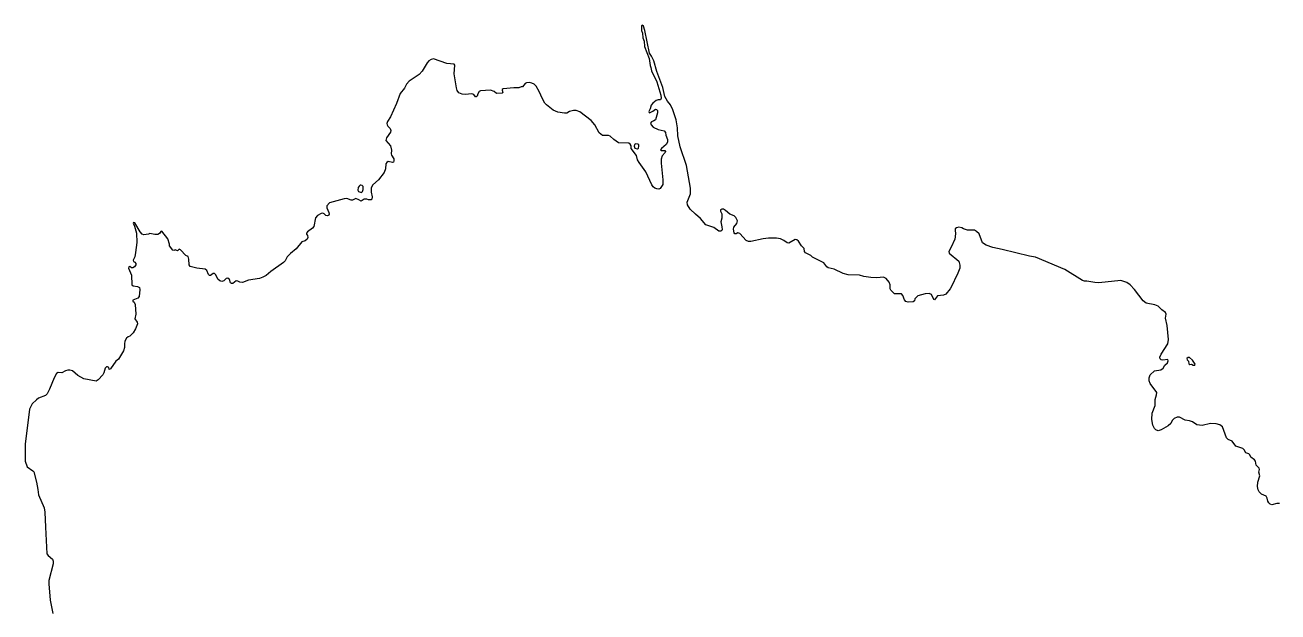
# Model space of a CAD drawing. Extents: x 369010 to 735936, y 6377141 to 6616555.
# Drawn here: x 449254 to 457795, y 6542218 to 6546215 of the extents above; entities that cross this region are included whole.
import ezdxf

# ---------------------------------------------------------------- set-up
doc = ezdxf.new("R2010")
doc.units = 0
doc.header["$LTSCALE"] = 40
doc.layers.add('3', color=7, linetype='Continuous', lineweight=13)

msp = doc.modelspace()

# ---------------------------------------------------------------- linework, layer by layer
at = {"layer": '3'}
for points in [[(453895.72, 6544855.29), (453859.47, 6544898.49), (453824.72, 6544925.96), (453788.14, 6544960.72), (453769.44, 6544990.51), (453768.28, 6545009.38), (453789.63, 6545064.82), (453789.3, 6545103.05), (453762.82, 6545257.47), (453720.12, 6545384.9), (453704.73, 6545460.04), (453701.91, 6545514.66), (453693.47, 6545568.78), (453670.47, 6545637.63), (453653.58, 6545672.38), (453632.73, 6545697.71), (453614.19, 6545728.32), (453600.62, 6545789.23), (453559.91, 6545897.64), (453539.55, 6545971.62), (453524.49, 6546003.89), (453511.42, 6546022.76), (453479.64, 6546178.83), (453469.88, 6546206.96), (453460.11, 6546214.91), (453455.97, 6546208.95), (453456.97, 6546178.83), (453463.59, 6546159.96), (453466.07, 6546128.35), (453473.35, 6546106.17), (453477.65, 6546067.94), (453509.43, 6545987.17), (453515.72, 6545938.51), (453520.85, 6545927.09), (453524.66, 6545904.26), (453560.41, 6545828.79), (453587.55, 6545738.09), (453590.69, 6545717.24), (453585.07, 6545706.48), (453570.01, 6545705.32), (453556.93, 6545700.19), (453534.26, 6545683.8), (453522.17, 6545669.57), (453516.22, 6545644.25), (453506.45, 6545626.54), (453507.94, 6545619.26), (453511.42, 6545616.77), (453534.59, 6545627.86), (453551.3, 6545642.92), (453559.25, 6545640.11), (453564.21, 6545632), (453565.21, 6545618.1), (453551.97, 6545570.27), (453540.21, 6545561.83), (453523.83, 6545556.37), (453518.7, 6545547.59), (453521.02, 6545536.51), (453535.91, 6545519.79), (453570.67, 6545503.9), (453611.55, 6545494.14), (453618.83, 6545483.71), (453621.31, 6545465.17), (453634.55, 6545436.71), (453633.23, 6545418.34), (453623.96, 6545402.28), (453591.69, 6545374.15), (453585.73, 6545364.55), (453589.87, 6545360.24), (453616.18, 6545361.07), (453619.99, 6545354.12), (453618.17, 6545346.01), (453595.99, 6545323.83), (453590.03, 6545301.99), (453589.37, 6545274.84), (453602.11, 6545161.47), (453601.62, 6545128.87), (453584.57, 6545102.39), (453574.14, 6545097.59), (453560.9, 6545098.91), (453547, 6545104.54), (453536.9, 6545113.97), (453526.81, 6545127.88), (453484.94, 6545215.76)], [(453484.94, 6545215.76), (453439.42, 6545279.97), (453429.66, 6545297.35), (453422.54, 6545327.31), (453386.46, 6545374.15), (453386.13, 6545392.35), (453378.35, 6545403.77), (453369.08, 6545410.72), (453300.07, 6545413.2), (453267.79, 6545435.71), (453243.63, 6545458.72), (453231.05, 6545462.19), (453190.84, 6545461.86), (453168.16, 6545480.9), (453138.04, 6545536.17), (453113.88, 6545565.3), (453035.1, 6545624.39), (453011.43, 6545633.49), (452993.72, 6545633.49), (452965.09, 6545626.21), (452947.05, 6545614.62), (452930.99, 6545614.62), (452886.14, 6545622.4), (452854.86, 6545635.15), (452807.53, 6545671.06), (452797.43, 6545682.81), (452780.72, 6545712.44), (452758.54, 6545762.75), (452737.19, 6545799.33), (452724.28, 6545813.56), (452709.72, 6545820.18), (452693.66, 6545822.83), (452672.15, 6545822.5), (452663.21, 6545817.03), (452645.5, 6545794.69), (452634.91, 6545794.69), (452619.18, 6545787.74), (452586.25, 6545787.74), (452514.09, 6545780.79), (452507.47, 6545776.98), (452506.48, 6545771.02), (452511.61, 6545755.8), (452506.15, 6545750.34), (452468.74, 6545749.51), (452451.03, 6545761.43), (452428.03, 6545771.19), (452359.01, 6545767.22), (452350.74, 6545762.42), (452340.64, 6545747.19), (452335.18, 6545731.47), (452328.89, 6545725.68), (452323.93, 6545726.67), (452312.51, 6545741.9), (452300.76, 6545747.52), (452255.08, 6545741.23), (452234.88, 6545744.05), (452210.22, 6545753.48), (452200.46, 6545769.37), (452195.33, 6545788.57), (452179.77, 6545881.91), (452184.57, 6545941.33), (452180.1, 6545948.78), (452130.29, 6545953.91), (452037.77, 6545984.19), (452023.54, 6545981.38), (452007.48, 6545970.95), (451995.9, 6545958.38), (451961.97, 6545901.44), (451941.61, 6545878.77), (451873.09, 6545832.26), (451855.38, 6545812.07), (451841.32, 6545784.6), (451812.19, 6545748.19), (451787.2, 6545681.82), (451745.32, 6545590.79), (451725.13, 6545559.18), (451720.17, 6545545.61), (451721.66, 6545534.85), (451726.79, 6545525.42), (451742.84, 6545510.85), (451748.14, 6545496.95), (451746.15, 6545485.36), (451717.85, 6545447.96), (451713.22, 6545428.43), (451745.32, 6545391.52), (451752.27, 6545362.06), (451750.62, 6545338.07), (451753.1, 6545328.3), (451767, 6545304.8), (451768.33, 6545290.07), (451766.34, 6545281.79), (451758.56, 6545277.99), (451729.1, 6545286.26), (451719.34, 6545279.31), (451714.54, 6545268.89), (451711.89, 6545235.95), (451701.47, 6545211.62), (451664.23, 6545161.97), (451624.84, 6545127.21), (451614.08, 6545105.86)], [(451614.08, 6545105.86), (451613.42, 6545076.4), (451620.04, 6545044.46), (451618.22, 6545029.07), (451612.42, 6545024.6), (451596.37, 6545024.93), (451583.46, 6545029.57), (451566.41, 6545029.07), (451544.57, 6545016.66), (451530.5, 6545025.59), (451507.99, 6545033.04), (451485.65, 6545022.62), (451477.7, 6545022.62), (451447.75, 6545033.37), (451430.54, 6545032.55), (451330.24, 6545005.24), (451311.7, 6544983.23), (451311.04, 6544971.14), (451324.78, 6544939.53), (451327.26, 6544926.62), (451324.12, 6544921), (451315.34, 6544915.2), (451303.59, 6544917.52), (451293.17, 6544929.77), (451284.56, 6544934.24), (451272.31, 6544931.42), (451246.99, 6544918.35), (451234.41, 6544902.96), (451223.16, 6544844.2), (451214.55, 6544832.78), (451178.97, 6544805.64), (451173.18, 6544798.03), (451172.35, 6544789.75), (451178.47, 6544781.31), (451181.62, 6544769.23), (451176.82, 6544757.64), (451163.58, 6544746.22), (451139.91, 6544737.62), (451101.68, 6544690.28), (451063.12, 6544659.33), (451041.6, 6544635.67), (451028.19, 6544609.68), (451016.78, 6544597.1), (450929.06, 6544536.36), (450896.78, 6544508.89), (450875.77, 6544497.47), (450852.76, 6544489.86), (450777.13, 6544476.62), (450735.42, 6544462.72), (450718.04, 6544465.03), (450705.63, 6544471.65), (450693.38, 6544471.98), (450670.04, 6544455.43), (450661.6, 6544454.61), (450654.65, 6544459.57), (450648.03, 6544481.09), (450636.28, 6544491.84), (450625.85, 6544489.36), (450609.14, 6544472.81), (450595.57, 6544468.84), (450582.49, 6544473.14), (450568.42, 6544484.89), (450555.52, 6544513.03), (450546.08, 6544522.13), (450537.48, 6544522.46), (450519.27, 6544508.23), (450511.99, 6544508.56), (450504.71, 6544516.5), (450492.62, 6544543.98), (450481.54, 6544553.41), (450424.6, 6544560.03), (450379.09, 6544571.12), (450372.47, 6544581.22), (450371.14, 6544620.11), (450366.51, 6544638.15), (450349.79, 6544644.77), (450314.05, 6544683.99), (450304.11, 6544688.63), (450293.03, 6544677.71), (450277.63, 6544683.99), (450269.03, 6544680.19), (450261.41, 6544682.34), (450238.41, 6544712.46), (450239.73, 6544721.89), (450226.33, 6544759.8), (450185.78, 6544811.6), (450178.83, 6544808.78), (450170.55, 6544795.88), (450158.64, 6544788.92), (450138.11, 6544789.42), (450105.01, 6544795.54), (450095.25, 6544790.41), (450063.31, 6544786.28), (450052.22, 6544791.41), (450038.65, 6544805.97), (450002.9, 6544868.86), (449992.8, 6544870.02), (449990.98, 6544865.06), (450000.75, 6544846.02), (450014.65, 6544796.7)], [(455679.52, 6544818.22), (455650.72, 6544827.16), (455639.96, 6544834.11), (455619.11, 6544839.07), (455603.72, 6544834.11), (455595.11, 6544826.82), (455593.62, 6544816.4), (455597.1, 6544794.55), (455593.13, 6544753.51), (455582.7, 6544738.94), (455576.41, 6544719.41), (455550.1, 6544672.91), (455554.23, 6544660.33), (455618.28, 6544605.88), (455627.05, 6544578.73), (455625.56, 6544558.21), (455608.85, 6544514.02), (455598.09, 6544498.46), (455578.89, 6544452.62), (455560.03, 6544418.53), (455530.73, 6544382.78), (455515.5, 6544376.16), (455473.14, 6544370.2), (455454.43, 6544342.73), (455448.31, 6544345.87), (455433.25, 6544380.63), (455416.2, 6544387.25), (455390.55, 6544384.43), (455339.24, 6544371.52), (455320.54, 6544350.01), (455316.07, 6544337.1), (455307.96, 6544329.82), (455273.37, 6544327.17), (455258.97, 6544331.97), (455248.05, 6544342.73), (455238.78, 6544373.34), (455228.36, 6544384.43), (455181.68, 6544383.77), (455154.87, 6544409.75), (455150.24, 6544419.52), (455150.24, 6544445.34), (455144.44, 6544464.37), (455124.92, 6544489.69), (455106.21, 6544498.46), (455060.2, 6544494.33), (455020.48, 6544495.32), (454971.49, 6544502.6), (454942.86, 6544510.88), (454864.91, 6544514.35), (454831.48, 6544523.79), (454768.59, 6544551.59), (454727.71, 6544560.69), (454718.77, 6544568.31), (454699.57, 6544595.12), (454621.78, 6544635.34), (454610.03, 6544645.43), (454574.61, 6544663.8), (454567.33, 6544673.9), (454564.52, 6544692.44), (454547.31, 6544711.14), (454526.62, 6544743.74), (454515.7, 6544751.85), (454504.61, 6544753.51), (454461.24, 6544729.51), (454449.99, 6544731.66), (454426.65, 6544748.38), (454403.98, 6544758.8), (454375.84, 6544764.26), (454320.9, 6544763.93), (454284.98, 6544759.8), (454201.73, 6544741.09), (454186.18, 6544741.76), (454169.79, 6544746.89), (454127.59, 6544794.88), (454114.02, 6544799.68), (454101.6, 6544792.73), (454093.16, 6544793.23), (454088.69, 6544799.68), (454084.23, 6544824.01), (454086.54, 6544839.07), (454105.08, 6544864.06), (454109.55, 6544882.1), (454099.78, 6544905.11), (454088.2, 6544916.2), (454058.57, 6544927.29), (454029.78, 6544952.28), (454014.55, 6544961.05), (454003.13, 6544962.04), (453995.35, 6544956.41), (453994.36, 6544946.81), (454004.45, 6544928.61), (454004.29, 6544900.8), (453996.34, 6544875.48), (454004.29, 6544841.89), (454005.94, 6544823.68), (454002.8, 6544815.74), (453996.01, 6544810.6), (453984.43, 6544811.93), (453949.34, 6544835.93), (453895.72, 6544855.29)], [(450014.65, 6544796.7), (450015.81, 6544734.47), (450007.86, 6544666.95), (450002.24, 6544637.49), (449991.64, 6544613.16), (449993.13, 6544605.21), (450002.4, 6544599.92), (450009.85, 6544590.15), (450009.85, 6544581.22), (450001.08, 6544568.97), (449989, 6544561.69), (449980.22, 6544562.35), (449969.13, 6544570.46), (449961.85, 6544567.65), (449960.36, 6544558.54), (449979.56, 6544511.37), (449982.71, 6544444.68), (449989.99, 6544439.05), (450020.94, 6544434.58), (450033.68, 6544427.63), (450037.16, 6544414.72), (450032.03, 6544366.72), (450022.59, 6544354.31), (449988.17, 6544341.07), (449989.33, 6544335.11), (449998.26, 6544327.17), (450004.22, 6544312.27), (450008.52, 6544246.9), (450002.73, 6544213.14), (450018.95, 6544192.28), (450020.77, 6544179.87), (450007.37, 6544145.78), (449991.64, 6544119.63), (449967.48, 6544095.96), (449957.55, 6544092.15), (449946.3, 6544082.06), (449935.21, 6544062.36), (449931.73, 6544043.82), (449932.89, 6544018.83), (449925.44, 6543997.32), (449891.35, 6543938.9), (449873.97, 6543926.81), (449836.73, 6543873.69), (449827.3, 6543868.72), (449824.15, 6543882.95), (449816.87, 6543888.25), (449808.26, 6543887.92), (449800.65, 6543879.15), (449792.05, 6543847.54), (449783.77, 6543832.64), (449753.15, 6543799.54), (449738.59, 6543790.6), (449654.02, 6543805.5), (449614.46, 6543827.35), (449577.72, 6543858.96), (449560.34, 6543865.58), (449545.78, 6543865.25), (449530.05, 6543860.45), (449505.06, 6543845.39), (449479.74, 6543849.36), (449469.15, 6543841.91), (449453.42, 6543813.44), (449421.65, 6543734.99), (449404.27, 6543704.38), (449393.51, 6543691.8), (449345.52, 6543673.1), (449332.61, 6543662.34), (449303.64, 6543634.86), (449284.61, 6543599.12), (449255.98, 6543359.96), (449254.16, 6543243.94), (449269.55, 6543206.37), (449307.12, 6543179.56), (449313.08, 6543171.29), (449332.44, 6543101.45), (449342.37, 6543052.12), (449344.85, 6543015.55), (449384.57, 6542927), (449389.71, 6542897.05), (449392.52, 6542794.44), (449402.95, 6542614.2), (449411.55, 6542601.62), (449441.51, 6542577.62), (449446.14, 6542564.05), (449445.81, 6542546.34), (449416.85, 6542431.98), (449415.69, 6542410.13), (449424.3, 6542298.59), (449444.32, 6542206.23)], [(457741.86, 6542951.83), (457732.93, 6542960.77), (457724.98, 6542971.69), (457722.34, 6542992.54), (457715.05, 6543006.61), (457681.95, 6543021.18), (457665.57, 6543036.73), (457658.95, 6543049.97), (457655.47, 6543071.16), (457658.12, 6543100.78), (457670.2, 6543144.15), (457663.58, 6543169.63), (457669.87, 6543187.01), (457667.22, 6543196.61), (457647.2, 6543216.64), (457641.57, 6543244.44), (457634.95, 6543253.71), (457608.8, 6543273.07), (457603.5, 6543287.64), (457596.39, 6543294.75), (457575.7, 6543302.2), (457564.61, 6543323.05), (457554.51, 6543331.5), (457507.68, 6543346.89), (457483.18, 6543380.48), (457455.71, 6543391.9), (457443.96, 6543402.99), (457417.48, 6543478.63), (457399.44, 6543492.37), (457374.28, 6543499.32), (457334.23, 6543501.14), (457277.29, 6543488.72), (457242.37, 6543491.87), (457211.26, 6543512.56), (457192.23, 6543519.18), (457161.28, 6543523.65), (457124.2, 6543544), (457108.32, 6543544.83), (457087.96, 6543535.07), (457074.72, 6543522.32), (457064.13, 6543500.64), (457045.26, 6543484.75), (456998.09, 6543459.1), (456978.56, 6543452.15), (456963.17, 6543457.78), (456952.74, 6543467.54), (456940.83, 6543489.55), (456934.21, 6543528.11), (456936.36, 6543572.64), (456956.88, 6543623.44), (456956.88, 6543664.16), (456967.47, 6543697.26), (456967.97, 6543711.82), (456924.44, 6543773.72), (456917.32, 6543792.76), (456916, 6543813.44), (456923.61, 6543832.48), (456954.07, 6543858.96), (456997.43, 6543867.07), (457013.32, 6543878.98), (457023.91, 6543898.84), (457041.12, 6543915.56), (457046.42, 6543928.47), (457045.09, 6543937.24), (457009.67, 6543933.76), (456998.26, 6543935.42), (456991.14, 6543942.04), (456990.31, 6543953.63), (456997.76, 6543972.66), (457043.93, 6544043.33), (457048.4, 6544074.28), (457040.62, 6544169.61), (457028.71, 6544219.09), (457032.85, 6544246.07), (457028.05, 6544257.99), (457003.39, 6544276.19), (456977.24, 6544300.85), (456956.55, 6544308.47), (456895.48, 6544320.38), (456875.45, 6544336.27), (456817.52, 6544414.88), (456787.24, 6544446.33), (456764.23, 6544461.89), (456724.51, 6544474.8), (456574.07, 6544460.23), (456547.42, 6544460.89), (456491.81, 6544471.65), (456474.93, 6544471.65), (456461.36, 6544476.12), (456342.69, 6544549.44), (456142.93, 6544635.34), (456100.06, 6544640.63), (455914.53, 6544687.47), (455850.48, 6544700.71), (455805.96, 6544715.61), (455780.81, 6544731.33), (455758.63, 6544792.07), (455739.1, 6544810.11), (455725.53, 6544818.22), (455679.52, 6544818.22)], [(457804.59, 6542956.3), (457786.88, 6542957.13), (457752.46, 6542948.35), (457741.86, 6542951.83)]]:
    msp.add_lwpolyline(points, dxfattribs=at)
for points in [[(453428.33, 6545371.83), (453435.29, 6545377.29), (453439.09, 6545390.53), (453437.11, 6545399.3), (453430.49, 6545404.76), (453417.58, 6545405.1), (453408.64, 6545400.63), (453405.83, 6545390.2), (453410.29, 6545376.3)], [(451547.05, 6545074.58), (451554.33, 6545081.2), (451559.96, 6545095.11), (451558.14, 6545115.63), (451552.18, 6545122.58), (451543.91, 6545124.73), (451537.62, 6545124.07), (451530.67, 6545118.44), (451525.53, 6545108.68), (451522.39, 6545090.31), (451527.52, 6545080.87)], [(457227.97, 6543898.68), (457230.29, 6543905.63), (457211.59, 6543932.61), (457190.9, 6543949.82), (457182.13, 6543950.81), (457174.52, 6543944.19), (457175.01, 6543935.75), (457184.78, 6543925.66), (457187.43, 6543907.95), (457194.87, 6543903.48), (457204.64, 6543905.3), (457217.38, 6543899.01)]]:
    msp.add_lwpolyline(points, close=True, dxfattribs=at)

doc.saveas('drawing.dxf')
